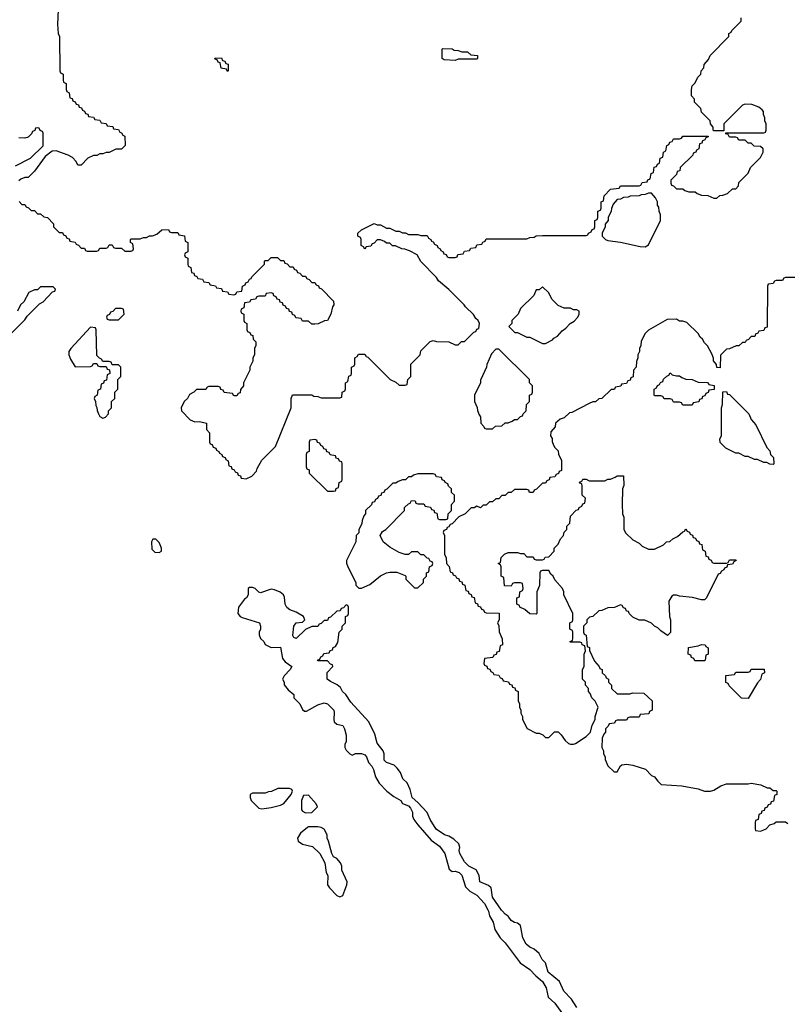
# Model space of a CAD drawing. Header units: inches. Extents: x 2701323 to 2964515, y 494916 to 722124.
# Tile 612 of 656: x 2844156 to 2849081, y 709404 to 715719. Entities that reach past the tile are written whole.
import ezdxf

# ---------------------------------------------------------------- set-up
doc = ezdxf.new("R2010")
doc.units = ezdxf.units.IN
doc.header["$MEASUREMENT"] = 0
doc.layers.add('C8740', color=7, linetype='Continuous')
doc.layers.add('C8741', color=7, linetype='Continuous')

msp = doc.modelspace()

# ---------------------------------------------------------------- linework, layer by layer
at = {"layer": 'C8740', "color": 2, "elevation": 2}
for points in [[(2847163.2, 710000), (2847170.7, 709970), (2847194, 709930), (2847204, 709884), (2847238, 709830), (2847270, 709798), (2847366.8, 709670), (2847430, 709627.3), (2847466.9, 709586.9), (2847510.3, 709550.3), (2847533.4, 709510), (2847546, 709450), (2847590, 709410.7), (2847648.5, 709328.5)], [(2847730, 709382.7), (2847697.1, 709437.1), (2847648.3, 709488.3), (2847619.3, 709550), (2847546.6, 709610), (2847529.2, 709669.2), (2847508.7, 709690), (2847489, 709730), (2847458, 709758), (2847429, 709770), (2847406, 709790), (2847385.2, 709830), (2847368.7, 709910), (2847350, 709924), (2847330, 709929), (2847310, 709942), (2847289.2, 709969.2), (2847270, 709982), (2847253.7, 710000)]]:
    msp.add_lwpolyline(points, dxfattribs=at)
at = {"layer": 'C8741', "color": 2, "elevation": 2}
for points in [[(2844404.7, 715830), (2844398, 715690), (2844402, 715630), (2844412, 715610), (2844414, 715390), (2844418, 715378), (2844434, 715370), (2844434, 715330), (2844438, 715318), (2844454, 715310), (2844454, 715270), (2844458, 715258), (2844474, 715250), (2844478, 715218), (2844492.7, 715212.7), (2844498, 715198), (2844512.7, 715192.7), (2844518, 715178), (2844532.7, 715172.7), (2844538, 715158), (2844552.7, 715152.7), (2844558, 715138), (2844572.7, 715132.7), (2844578, 715118), (2844592.7, 715112.7), (2844598, 715098), (2844630, 715094), (2844638, 715078), (2844670, 715074), (2844678, 715058), (2844710, 715054), (2844718, 715038), (2844752.7, 715032.7), (2844758, 715018), (2844790, 715014), (2844798, 714998), (2844810, 714994), (2844818, 714978), (2844831.6, 714971.6), (2844832.7, 714912.7), (2844810, 714888), (2844772.7, 714887.3), (2844730, 714868), (2844710, 714868), (2844690, 714858), (2844670, 714858), (2844650, 714848), (2844630, 714848), (2844594, 714830), (2844550, 714786), (2844530, 714786), (2844518, 714810), (2844494.6, 714834.6), (2844466, 714850), (2844390, 714878), (2844363.6, 714876.4), (2844319.6, 714840.4), (2844250, 714748), (2844210, 714706), (2844190, 714706), (2844163.6, 714696.4), (2844150, 714686)], [(2844152.7, 714552.7), (2844170, 714534), (2844190, 714534), (2844198, 714518), (2844212.7, 714512.7), (2844230, 714494), (2844250, 714494), (2844270, 714474), (2844290, 714474), (2844310, 714454), (2844334, 714450), (2844374, 714410), (2844374, 714390), (2844410, 714354), (2844430, 714354), (2844438, 714338), (2844452.7, 714332.7), (2844458, 714318), (2844472.7, 714312.7), (2844478, 714298), (2844512.7, 714292.7), (2844518, 714278), (2844532.7, 714272.7), (2844550, 714254), (2844572.7, 714252.7), (2844578, 714238), (2844590, 714234), (2844650, 714234), (2844662, 714238), (2844670, 714254), (2844710, 714254), (2844722, 714258), (2844730, 714274), (2844750, 714274), (2844758, 714258), (2844770, 714254), (2844810, 714254), (2844830, 714234), (2844870, 714234), (2844882, 714238), (2844886, 714250), (2844882, 714282), (2844866, 714290), (2844866, 714310), (2844870, 714314), (2844930, 714314), (2844950, 714322), (2844970, 714322), (2844988.4, 714331.6), (2845007.3, 714332.7), (2845036.4, 714343.6), (2845068.4, 714371.6), (2845110, 714374), (2845118, 714358), (2845130, 714354), (2845170, 714354), (2845178, 714338), (2845212.7, 714332.7), (2845218, 714298), (2845234, 714290), (2845234, 714230), (2845218, 714222), (2845214, 714210), (2845218, 714198), (2845234, 714190), (2845234, 714150), (2845238, 714138), (2845254, 714130), (2845258, 714098), (2845272.7, 714092.7), (2845278, 714078), (2845292.7, 714072.7), (2845298, 714058), (2845330, 714054), (2845338, 714038), (2845370, 714034), (2845378, 714018), (2845412.7, 714012.7), (2845418, 713998), (2845450, 713994), (2845458, 713978), (2845490, 713974), (2845498, 713958), (2845530, 713954), (2845542, 713958), (2845550, 713974), (2845582, 713978), (2845586, 714010), (2845602, 714018), (2845606, 714030), (2845622, 714038), (2845630, 714054), (2845642, 714058), (2845646, 714070), (2845726, 714150), (2845726, 714170), (2845730, 714174), (2845750, 714174), (2845770, 714194), (2845810, 714194), (2845830, 714174), (2845850, 714174), (2845858, 714158), (2845872.7, 714152.7), (2845890, 714134), (2845910, 714134), (2845918, 714118), (2845932.7, 714112.7), (2845938, 714098), (2845952.7, 714092.7), (2845970, 714074), (2845990, 714074), (2845998, 714058), (2846012.7, 714052.7), (2846030, 714034), (2846050, 714034), (2846058, 714018), (2846072.7, 714012.7), (2846078, 713998), (2846092.7, 713992.7), (2846170, 713914), (2846172, 713890), (2846163.6, 713876.4), (2846152, 713830), (2846131.1, 713788.9), (2846112.7, 713787.3), (2846071.6, 713768.4), (2846050, 713766), (2846030, 713766), (2846010, 713786), (2845970, 713786), (2845962, 713802), (2845927.3, 713807.3), (2845922, 713822), (2845907.3, 713827.3), (2845902, 713842), (2845887.3, 713847.3), (2845882, 713862), (2845867.3, 713867.3), (2845862, 713882), (2845847.3, 713887.3), (2845842, 713902), (2845827.3, 713907.3), (2845822, 713922), (2845807.3, 713927.3), (2845802, 713942), (2845787.3, 713947.3), (2845782, 713962), (2845770, 713966), (2845738, 713962), (2845730, 713946), (2845690, 713946), (2845678, 713942), (2845670, 713926), (2845638, 713922), (2845630, 713906), (2845598, 713902), (2845594, 713870), (2845578, 713862), (2845574, 713850), (2845578, 713838), (2845594, 713830), (2845594, 713790), (2845598, 713778), (2845614, 713770), (2845614, 713730), (2845618, 713718), (2845632.7, 713712.7), (2845638, 713698), (2845652.7, 713692.7), (2845654, 713670), (2845671.6, 713651.6), (2845672, 713630), (2845662, 713610), (2845662, 713570), (2845652, 713550), (2845651.1, 713528.9), (2845632, 713490), (2845632, 713470), (2845592, 713390), (2845592, 713370), (2845572.7, 713347.3), (2845570, 713326), (2845558, 713322), (2845550, 713306), (2845530, 713306), (2845522, 713322), (2845467.3, 713327.3), (2845462, 713342), (2845447.3, 713347.3), (2845442, 713362), (2845430, 713366), (2845370, 713366), (2845358, 713362), (2845350, 713346), (2845290, 713346), (2845274, 713330), (2845245.4, 713314.6), (2845232, 713290), (2845212, 713270), (2845192, 713230), (2845194, 713210), (2845250, 713152), (2845279.6, 713139.6), (2845310, 713142), (2845354, 713130), (2845354, 713090), (2845374, 713070), (2845374, 713010), (2845378, 712998), (2845390, 712994), (2845398, 712978), (2845414, 712970), (2845418, 712958), (2845434, 712950), (2845438, 712938), (2845454, 712930), (2845458, 712918), (2845474, 712910), (2845478, 712898), (2845494, 712890), (2845498, 712858), (2845512.7, 712852.7), (2845518, 712838), (2845532.7, 712832.7), (2845538, 712818), (2845552.7, 712812.7), (2845558, 712798), (2845572.7, 712792.7), (2845578, 712778), (2845610, 712774), (2845646, 712790), (2845676.4, 712823.6), (2845680.4, 712839.6), (2845710, 712894), (2845798, 712982), (2845898, 713230), (2845898, 713290), (2845907.3, 713312.7), (2846030, 713312), (2846043.6, 713303.6), (2846070, 713302), (2846090, 713294), (2846210, 713294), (2846222, 713298), (2846226, 713330), (2846242, 713338), (2846246, 713350), (2846246, 713390), (2846262, 713398), (2846267.3, 713432.7), (2846282, 713438), (2846286, 713450), (2846286, 713490), (2846302, 713498), (2846306, 713510), (2846306, 713550), (2846322, 713558), (2846330, 713574), (2846370, 713574), (2846378, 713558), (2846390, 713554), (2846534, 713410), (2846570, 713394), (2846590, 713374), (2846630, 713374), (2846642, 713378), (2846646, 713410), (2846666, 713430), (2846666, 713510), (2846726, 713570), (2846730, 713594), (2846790, 713654), (2846810, 713662), (2846830, 713654), (2846910, 713652), (2846950, 713634), (2846970, 713634), (2846990, 713654), (2847010, 713654), (2847070, 713714), (2847082, 713718), (2847090, 713734), (2847102, 713738), (2847106, 713770), (2847098, 713790), (2847083.1, 713803.1), (2847068.4, 713828.4), (2847016.4, 713876.4), (2847008, 713890), (2846910, 713988), (2846843.1, 714043.1), (2846830, 714066), (2846728.9, 714168.9), (2846706, 714210), (2846656.4, 714236.4), (2846627.3, 714247.3), (2846608.4, 714248.4), (2846567.3, 714267.3), (2846548.4, 714268.4), (2846530, 714286), (2846510, 714286), (2846496.4, 714296.4), (2846470, 714306), (2846450, 714306), (2846430, 714286), (2846418, 714282), (2846410, 714266), (2846378, 714262), (2846370, 714246), (2846362, 714262), (2846346, 714270), (2846346, 714310), (2846342, 714322), (2846326, 714330), (2846326, 714350), (2846348.4, 714371.6), (2846430, 714411.3), (2846450, 714402), (2846470, 714402), (2846510, 714382), (2846530, 714382), (2846570, 714362), (2846590, 714362), (2846612.7, 714352.7), (2846631.6, 714351.6), (2846650, 714342), (2846710, 714342), (2846730, 714334), (2846770, 714334), (2846778, 714318), (2846794, 714310), (2846798, 714298), (2846810, 714294), (2846818, 714278), (2846834, 714270), (2846838, 714258), (2846854, 714250), (2846858, 714238), (2846874, 714230), (2846878, 714218), (2846892.7, 714212.7), (2846898, 714198), (2846910, 714194), (2846950, 714194), (2846962, 714198), (2846967.3, 714212.7), (2847002, 714218), (2847010, 714234), (2847042, 714238), (2847050, 714254), (2847082, 714258), (2847090, 714274), (2847122, 714278), (2847127.3, 714292.7), (2847142, 714298), (2847150, 714314), (2847410, 714314), (2847430, 714322), (2847456.4, 714323.6), (2847470, 714332), (2847510, 714334), (2847790, 714334), (2847802, 714338), (2847806, 714350), (2847822, 714358), (2847830, 714374), (2847842, 714378), (2847846, 714390), (2847846, 714430), (2847862, 714438), (2847866, 714450), (2847866, 714490), (2847882, 714498), (2847886, 714510), (2847886, 714550), (2847902, 714558), (2847906, 714590), (2847947.3, 714632.7), (2848002, 714638), (2848010, 714654), (2848130, 714654), (2848142, 714658), (2848150, 714674), (2848182, 714678), (2848187.3, 714692.7), (2848202, 714698), (2848207.3, 714732.7), (2848222, 714738), (2848227.3, 714772.7), (2848242, 714778), (2848247.3, 714792.7), (2848262, 714798), (2848266, 714830), (2848282, 714838), (2848286, 714870), (2848302, 714878), (2848307.3, 714912.7), (2848322, 714918), (2848327.3, 714932.7), (2848342, 714938), (2848350, 714954), (2848390, 714954), (2848402, 714958), (2848410, 714971.3), (2848572.7, 714972.7), (2848572.7, 714967.3), (2848558, 714962), (2848552.7, 714947.3), (2848538, 714942), (2848532.7, 714927.3), (2848518, 714922), (2848514, 714890), (2848498, 714882), (2848494, 714870), (2848478, 714862), (2848474, 714850), (2848394, 714770), (2848391.1, 714748.9), (2848374, 714746), (2848370, 714726), (2848334, 714690), (2848334, 714670), (2848338, 714658), (2848350, 714654), (2848370, 714634), (2848410, 714634), (2848423.6, 714623.6), (2848450, 714614), (2848490, 714614), (2848503.6, 714603.6), (2848530, 714594), (2848571.6, 714591.6), (2848610, 714574), (2848630, 714574), (2848648.4, 714591.6), (2848667.3, 714592.7), (2848696.4, 714603.6), (2848730, 714634), (2848750, 714634), (2848767.3, 714652.7), (2848770, 714674), (2848830, 714734), (2848846, 714770), (2848910, 714834), (2848926, 714870), (2848926, 714890), (2848910, 714906), (2848868.4, 714908.4), (2848850, 714926), (2848830, 714926), (2848810, 714946), (2848770, 714946), (2848762, 714962), (2848750, 714966), (2848710, 714966), (2848702, 714982), (2848687.3, 714987.3), (2848686, 714994), (2848930, 714994), (2848942, 714998), (2848946, 715010), (2848946, 715050), (2848938, 715070), (2848938, 715090), (2848928, 715110), (2848928, 715130), (2848920.4, 715140.4), (2848898, 715158), (2848854.6, 715174.6), (2848810, 715178), (2848794, 715170), (2848674, 715050), (2848674, 715006), (2848610, 715006), (2848606, 715010), (2848606, 715030), (2848588, 715050), (2848586, 715070), (2848530, 715126), (2848526, 715150), (2848486, 715190), (2848486, 715210), (2848466, 715230), (2848466, 715270), (2848470, 715294), (2848490, 715314), (2848506, 715350), (2848526, 715370), (2848528.7, 715391.3), (2848546, 715410), (2848548.7, 715431.3), (2848576.4, 715463.6), (2848586, 715490), (2848706, 715610), (2848706, 715630), (2848722, 715638), (2848726, 715650), (2848786, 715710), (2848786, 715730)], [(2844130, 714782), (2844226, 714830), (2844306, 714910), (2844306, 714990), (2844302, 715002), (2844287.3, 715007.3), (2844282, 715022), (2844270, 715026), (2844258, 715022), (2844252.7, 715007.3), (2844238, 715002), (2844232.7, 714987.3), (2844210, 714966), (2844190, 714958), (2844150, 714962)], [(2849130, 714066), (2849070, 714066), (2849058, 714062), (2849050, 714046), (2849010, 714046), (2848998, 714042), (2848990, 714026), (2848958, 714022), (2848954, 714010), (2848952.7, 713747.3), (2848938, 713742), (2848930, 713726), (2848898, 713722), (2848892.7, 713707.3), (2848878, 713702), (2848872.7, 713687.3), (2848850, 713686), (2848832.7, 713667.3), (2848818, 713662), (2848811.6, 713648.4), (2848792.7, 713647.3), (2848770, 713628), (2848752.7, 713627.3), (2848710, 713608), (2848690, 713606), (2848652.7, 713567.3), (2848650, 713486), (2848628.4, 713488.4), (2848627.3, 713507.3), (2848608, 713530), (2848607.3, 713547.3), (2848596.4, 713576.4), (2848570, 713626), (2848550, 713646), (2848538, 713670), (2848523.1, 713683.1), (2848510, 713706), (2848436.4, 713776.4), (2848410, 713786), (2848390, 713786), (2848370, 713798), (2848310, 713795.3), (2848191.6, 713728.4), (2848170, 713706), (2848143.6, 713656.4), (2848142, 713630), (2848132, 713610), (2848132, 713590), (2848122, 713570), (2848122, 713550), (2848112.7, 713527.3), (2848112, 713490), (2848094, 713470), (2848091.6, 713428.4), (2848078, 713422), (2848072.7, 713407.3), (2848058, 713402), (2848050, 713386), (2848018, 713382), (2848012.7, 713367.3), (2847978, 713362), (2847970, 713346), (2847950, 713346), (2847891.6, 713288.4), (2847872.7, 713287.3), (2847850, 713268), (2847832.7, 713267.3), (2847810, 713258), (2847699.6, 713200.4), (2847683.6, 713196.4), (2847650, 713166), (2847623.6, 713156.4), (2847594, 713130), (2847591.6, 713108.4), (2847563.6, 713076.4), (2847562, 713050), (2847571.6, 713031.6), (2847572.7, 713012.7), (2847582, 712990), (2847590, 712974), (2847610, 712954), (2847612.7, 712932.7), (2847631.6, 712891.6), (2847632.7, 712827.3), (2847618, 712822), (2847612.7, 712807.3), (2847598, 712802), (2847590, 712786), (2847558, 712782), (2847552.7, 712767.3), (2847538, 712762), (2847530, 712746), (2847510, 712746), (2847472.7, 712707.3), (2847458, 712702), (2847450, 712686), (2847427.3, 712687.3), (2847422, 712702), (2847410, 712706), (2847330, 712706), (2847310, 712686), (2847290, 712686), (2847270, 712666), (2847250, 712666), (2847230, 712646), (2847210, 712646), (2847190, 712626), (2847170, 712626), (2847150, 712606), (2847130, 712606), (2847111.6, 712588.4), (2847090, 712598), (2847071.6, 712588.4), (2847052.7, 712587.3), (2847014, 712550), (2846974, 712530), (2846930, 712486), (2846918, 712482), (2846910, 712466), (2846898, 712462), (2846894, 712450), (2846878, 712442), (2846874, 712430), (2846882, 712410), (2846882, 712290), (2846892.7, 712267.3), (2846894, 712230), (2846911.6, 712211.6), (2846918, 712178), (2846934, 712170), (2846938, 712158), (2846952.7, 712152.7), (2846958, 712138), (2846972.7, 712132.7), (2846978, 712118), (2846992.7, 712112.7), (2846998, 712098), (2847012.7, 712092.7), (2847018, 712058), (2847032.7, 712052.7), (2847038, 712038), (2847052.7, 712032.7), (2847058, 712018), (2847072.7, 712012.7), (2847078, 711978), (2847092.7, 711972.7), (2847098, 711958), (2847112.7, 711952.7), (2847118, 711938), (2847132.7, 711932.7), (2847138, 711918), (2847150, 711914), (2847231.6, 711911.6), (2847232, 711870), (2847222, 711850), (2847231.1, 711831.1), (2847232.7, 711792.7), (2847252.7, 711747.3), (2847254, 711710), (2847238, 711702), (2847232.7, 711667.3), (2847218, 711662), (2847212.7, 711647.3), (2847198, 711642), (2847192.7, 711627.3), (2847138, 711622), (2847134, 711590), (2847138, 711578), (2847152.7, 711572.7), (2847158, 711558), (2847172.7, 711552.7), (2847178, 711538), (2847192.7, 711532.7), (2847198, 711518), (2847230, 711514), (2847238, 711498), (2847252.7, 711492.7), (2847258, 711478), (2847292.7, 711472.7), (2847298, 711458), (2847312.7, 711452.7), (2847318, 711438), (2847332.7, 711432.7), (2847338, 711418), (2847354, 711410), (2847354, 711350), (2847362, 711330), (2847362, 711310), (2847372, 711290), (2847372, 711270), (2847382, 711250), (2847382, 711230), (2847411.6, 711171.6), (2847470, 711142), (2847490, 711142), (2847511.6, 711131.6), (2847530, 711114), (2847550, 711114), (2847588.4, 711151.6), (2847610, 711152), (2847630, 711132), (2847655.3, 711095.3), (2847676.9, 711076.9), (2847690, 711071.3), (2847710, 711071.3), (2847723.1, 711076.9), (2847790, 711122), (2847818, 711150), (2847830, 711194), (2847848, 711230), (2847848.7, 711250), (2847868, 711310), (2847848.4, 711348.4), (2847826, 711370), (2847816.4, 711396.4), (2847806, 711410), (2847806, 711430), (2847786, 711450), (2847786, 711470), (2847768, 711490), (2847768, 711550), (2847778, 711570), (2847778, 711650), (2847786, 711670), (2847782, 711702), (2847766, 711710), (2847762, 711722), (2847750, 711726), (2847690, 711726), (2847686, 711730), (2847702, 711738), (2847706, 711750), (2847706, 711790), (2847702, 711802), (2847686, 711810), (2847686, 711850), (2847702, 711858), (2847706, 711870), (2847706, 711910), (2847648, 712030), (2847648, 712050), (2847638, 712070), (2847590, 712126), (2847578, 712150), (2847563.1, 712163.1), (2847550, 712186), (2847510, 712186), (2847498, 712182), (2847494, 712170), (2847492, 712090), (2847474, 712050), (2847474, 711910), (2847470, 711906), (2847430, 711908), (2847396.4, 711936.4), (2847366, 711950), (2847362, 711962), (2847346, 711970), (2847346, 712010), (2847362, 712018), (2847366, 712050), (2847382, 712058), (2847386, 712070), (2847382, 712102), (2847370, 712106), (2847330, 712106), (2847318, 712102), (2847310, 712086), (2847267.3, 712087.3), (2847262, 712142), (2847246, 712150), (2847246, 712210), (2847242, 712222), (2847226, 712230), (2847242, 712238), (2847246, 712270), (2847266, 712290), (2847290, 712302), (2847350, 712302), (2847370, 712294), (2847390, 712294), (2847410, 712274), (2847450, 712274), (2847458, 712258), (2847470, 712254), (2847510, 712254), (2847522, 712258), (2847528.4, 712271.6), (2847550, 712274), (2847586, 712310), (2847586, 712330), (2847610, 712354), (2847626, 712390), (2847646, 712410), (2847648.4, 712431.6), (2847666, 712450), (2847666, 712470), (2847686, 712490), (2847690, 712534), (2847727.3, 712572.7), (2847742, 712578), (2847746, 712590), (2847762, 712598), (2847770, 712614), (2847782, 712618), (2847786, 712650), (2847766, 712670), (2847766, 712730), (2847762, 712742), (2847750, 712746), (2847747.3, 712752.7), (2847762, 712758), (2847770, 712772), (2847790, 712772), (2847810, 712762), (2847910, 712762), (2847930, 712772), (2847947.3, 712772.7), (2847976.4, 712783.6), (2847990, 712794), (2848030, 712794), (2848031.6, 712731.6), (2848024.7, 712710), (2848022, 712610), (2848024.7, 712550), (2848031.6, 712528.4), (2848032, 712450), (2848045.4, 712425.4), (2848090, 712382), (2848130, 712362), (2848150, 712342), (2848190, 712322), (2848230, 712322), (2848286, 712350), (2848306, 712370), (2848327.3, 712372.7), (2848346, 712390), (2848376.4, 712403.6), (2848410, 712434), (2848422, 712438), (2848430, 712454), (2848438, 712438), (2848452.7, 712432.7), (2848458, 712418), (2848472.7, 712412.7), (2848478, 712398), (2848492.7, 712392.7), (2848498, 712378), (2848512.7, 712372.7), (2848518, 712358), (2848532.7, 712352.7), (2848538, 712318), (2848554, 712310), (2848558, 712278), (2848572.7, 712272.7), (2848578, 712258), (2848592.7, 712252.7), (2848598, 712238), (2848610, 712234), (2848690, 712234), (2848702, 712238), (2848710, 712254), (2848750, 712254), (2848754, 712250), (2848738, 712242), (2848730, 712226), (2848698, 712222), (2848692.7, 712207.3), (2848678, 712202), (2848674, 712190), (2848658, 712182), (2848650, 712166), (2848638, 712162), (2848562, 712010), (2848550, 711998), (2848530, 711998), (2848473.6, 712013.6), (2848390, 712022), (2848370, 712028.7), (2848350, 712028), (2848339.6, 712020.4), (2848322, 711990), (2848324.7, 711890), (2848331, 711870), (2848331.3, 711788.7), (2848311.6, 711768.4), (2848270, 711798), (2848250, 711818), (2848230, 711828), (2848210, 711848), (2848167.3, 711867.3), (2848130, 711868), (2848090, 711886), (2848066, 711910), (2848062, 711922), (2848050, 711926), (2848042, 711942), (2848030, 711946), (2848022, 711962), (2848010, 711966), (2847971.6, 711948.4), (2847930, 711946), (2847891.6, 711928.4), (2847872.7, 711927.3), (2847834, 711890), (2847812.7, 711887.3), (2847794, 711870), (2847794, 711850), (2847774, 711830), (2847774, 711790), (2847778, 711778), (2847791.6, 711771.6), (2847798, 711698), (2847811.6, 711691.6), (2847812.7, 711672.7), (2847843.6, 711603.6), (2847874, 711570), (2847878, 711558), (2847894, 711550), (2847894, 711530), (2847914, 711510), (2847918, 711498), (2847934, 711490), (2847934, 711470), (2847954, 711450), (2847954, 711430), (2847990, 711394), (2848070, 711394), (2848090, 711402), (2848159.6, 711399.6), (2848214, 711350), (2848214, 711290), (2848198, 711282), (2848192.7, 711267.3), (2848138, 711262), (2848130, 711246), (2848070, 711246), (2848058, 711242), (2848050, 711226), (2847990, 711226), (2847978, 711222), (2847972.7, 711207.3), (2847938, 711202), (2847932.7, 711187.3), (2847914, 711170), (2847914, 711150), (2847903.6, 711136.4), (2847894, 711110), (2847892, 711050), (2847902, 711030), (2847902, 711010), (2847912, 710990), (2847912.7, 710972.7), (2847930, 710934), (2847970, 710894), (2847990, 710894), (2848010, 710934), (2848020.4, 710939.6), (2848050, 710944.7), (2848090, 710938), (2848170.9, 710910.9), (2848210, 710872), (2848230, 710862), (2848250, 710834), (2848272.7, 710812.7), (2848405.4, 710805.4), (2848510, 710784.7), (2848550, 710771.3), (2848588.4, 710771.6), (2848610, 710778), (2848654.6, 710805.4), (2848690, 710818), (2848830, 710818), (2848850, 710822), (2848911.1, 710811.1), (2848952.7, 710792.7), (2848970, 710792), (2848990, 710774), (2849010, 710774), (2849014, 710770), (2849014, 710750), (2848998, 710742), (2848992.7, 710707.3), (2848978, 710702), (2848972.7, 710687.3), (2848958, 710682), (2848952.7, 710667.3), (2848938, 710662), (2848932.7, 710647.3), (2848918, 710642), (2848912.7, 710627.3), (2848898, 710622), (2848894, 710590), (2848878, 710582), (2848874, 710570), (2848874, 710530), (2848878, 710518), (2848910, 710514), (2848930, 710522), (2848946, 710530), (2848970, 710554), (2848996.4, 710563.6), (2849010, 710574), (2849070, 710574), (2849083.6, 710563.6)], [(2844106, 713710), (2844190, 713794), (2844203.1, 713816.9), (2844283.1, 713896.9), (2844306, 713910), (2844367.3, 713972.7), (2844382, 713978), (2844386, 713990), (2844370, 714006), (2844290, 714006), (2844270, 713986), (2844250, 713986), (2844214, 713970), (2844182, 713910), (2844162, 713890), (2844142, 713850)], [(2847253.7, 710000), (2847247.2, 710007.2), (2847189, 710090), (2847181.2, 710150), (2847164.8, 710164.8), (2847108.7, 710190), (2847104, 710230), (2847085.2, 710265.2), (2847038, 710290), (2847010, 710318), (2846979, 710370), (2846975.3, 710390), (2846979, 710410), (2846972.7, 710432.7), (2846942.5, 710462.5), (2846910, 710481.2), (2846882, 710490), (2846827.7, 710527.7), (2846790, 710588.7), (2846770, 710634), (2846710, 710699), (2846673.2, 710730), (2846662, 710782), (2846643.1, 710823.1), (2846615.3, 710850), (2846599, 710890), (2846578.6, 710918.6), (2846558, 710938), (2846510, 710955.3), (2846495.3, 710970), (2846495.3, 711010), (2846489.1, 711029.1), (2846450, 711078), (2846435.5, 711135.5), (2846395.5, 711215.5), (2846281.2, 711341.2), (2846248, 711390), (2846228, 711410), (2846214.6, 711434.6), (2846193.6, 711453.6), (2846150, 711474), (2846129.3, 711489.3), (2846129, 711531), (2846166, 711570), (2846162, 711582), (2846150, 711586), (2846130, 711606), (2846070, 711606), (2846066, 711610), (2846082, 711618), (2846087.3, 711632.7), (2846102, 711638), (2846107.3, 711652.7), (2846142, 711658), (2846147.3, 711672.7), (2846162, 711678), (2846167.3, 711692.7), (2846182, 711698), (2846196.4, 711723.6), (2846206, 711790), (2846226, 711810), (2846226, 711830), (2846246, 711850), (2846246, 711890), (2846262, 711898), (2846266, 711910), (2846266, 711950), (2846262, 711962), (2846250, 711966), (2846232.7, 711947.3), (2846218, 711942), (2846212.7, 711927.3), (2846190, 711926), (2846150, 711886), (2846138, 711882), (2846130, 711866), (2846110, 711866), (2846090, 711846), (2846078, 711842), (2846070, 711826), (2846030, 711826), (2845990, 711808), (2845929.3, 711749.3), (2845915.3, 711755.3), (2845909.3, 711769.3), (2845915.3, 711830), (2845930, 711851.3), (2845970, 711854), (2845986, 711870), (2845978, 711890), (2845930, 711919), (2845890, 711934), (2845869.3, 711949.3), (2845859, 711970), (2845855.5, 712015.5), (2845848.7, 712030), (2845826.3, 712046.3), (2845790, 712062.7), (2845770, 712066), (2845702, 712042), (2845690, 712046), (2845666, 712070), (2845650, 712078), (2845630, 712078), (2845622, 712070), (2845622, 712030), (2845612, 712010), (2845598.8, 712001.2), (2845561, 711950), (2845556, 711910), (2845570, 711891.3), (2845583.5, 711883.5), (2845694, 711850), (2845702, 711830), (2845702, 711810), (2845692, 711790), (2845692.7, 711772.7), (2845702, 711750), (2845722, 711730), (2845731.6, 711711.6), (2845770, 711692), (2845830, 711694), (2845842, 711622), (2845859.6, 711599.6), (2845902, 711570), (2845892, 711550), (2845852, 711510), (2845842, 711490), (2845852, 711470), (2845852.7, 711452.7), (2845879.6, 711419.6), (2845914, 711390), (2845914, 711370), (2845954, 711330), (2845970, 711294), (2845983.6, 711283.6), (2845996.4, 711283.6), (2846070, 711324.7), (2846110, 711338), (2846130.9, 711330.9), (2846170.8, 711290.8), (2846174.8, 711274.8), (2846170.8, 711230), (2846174.8, 711214.8), (2846190, 711201), (2846230, 711191), (2846241, 711170), (2846251.3, 711130), (2846251.3, 711090), (2846242, 711070), (2846242, 711050), (2846250, 711034), (2846274, 711010), (2846290, 711002), (2846310, 711012), (2846350, 711012), (2846370, 711004.7), (2846381, 710990), (2846393.7, 710953.7), (2846416, 710930), (2846426, 710910), (2846438, 710862), (2846461.4, 710821.4), (2846512, 710770), (2846556, 710736), (2846602, 710710), (2846611.3, 710691.3), (2846650, 710676), (2846662.5, 710662.5), (2846675.5, 710635.5), (2846676.3, 710610), (2846684, 710590), (2846710, 710554.8), (2846797.1, 710457.1), (2846850, 710418.8), (2846884, 710370), (2846911.3, 710270), (2846930, 710256), (2846950, 710257.3), (2846976, 710250), (2846992.5, 710232.5), (2847017.3, 710157.3), (2847044.7, 710130), (2847090, 710104), (2847138.8, 710050), (2847160.7, 710010), (2847163.2, 710000)]]:
    msp.add_lwpolyline(points, dxfattribs=at)
for points in [[(2846950, 715458), (2846880.4, 715460.4), (2846866, 715470), (2846866, 715530), (2846870, 715534), (2846930, 715532), (2846943.6, 715523.6), (2846970, 715522), (2846992.7, 715512.7), (2847030, 715512), (2847050, 715494), (2847094, 715490), (2847094, 715470), (2847090, 715466), (2846970, 715466)], [(2845490, 715386), (2845482, 715402), (2845448.9, 715408.9), (2845442, 715442), (2845430, 715446), (2845422, 715462), (2845410, 715466), (2845407.3, 715472.7), (2845450, 715474), (2845458, 715458), (2845472.7, 715452.7), (2845478, 715438), (2845492.7, 715432.7), (2845494, 715390)], [(2848210, 714606), (2848190, 714606), (2848170, 714598), (2848143.6, 714596.4), (2848130, 714588), (2848072.7, 714587.3), (2848059.6, 714580.4), (2848030, 714578), (2848010, 714568), (2847990, 714566), (2847963.6, 714536.4), (2847952.7, 714507.3), (2847952, 714490), (2847932, 714450), (2847932, 714430), (2847912.7, 714407.3), (2847912, 714390), (2847894, 714350), (2847894, 714330), (2847914, 714310), (2847930, 714302), (2848011.1, 714291.1), (2848136.4, 714263.6), (2848170, 714262), (2848190, 714274), (2848268, 714430), (2848267.3, 714467.3), (2848258, 714490), (2848256.4, 714516.4), (2848248, 714530), (2848248, 714550), (2848236.4, 714576.4)], [(2847510, 714006), (2847490, 713986), (2847470, 713986), (2847454, 713950), (2847370, 713866), (2847354, 713830), (2847314, 713790), (2847314, 713770), (2847294, 713750), (2847332.7, 713712.7), (2847350, 713712), (2847410, 713682), (2847430, 713682), (2847510, 713642), (2847530, 713642), (2847574.6, 713665.4), (2847583.1, 713676.9), (2847606, 713690), (2847636.4, 713723.6), (2847660.4, 713739.6), (2847688.9, 713771.1), (2847714.6, 713785.4), (2847738, 713810), (2847746, 713830), (2847746, 713850), (2847730, 713858), (2847710, 713858), (2847690, 713868), (2847650, 713868), (2847610, 713886), (2847570, 713926), (2847550, 713966)], [(2844810, 713866), (2844770, 713866), (2844752.7, 713847.3), (2844738, 713842), (2844732.7, 713827.3), (2844718, 713822), (2844714, 713810), (2844718, 713798), (2844730, 713794), (2844790, 713794), (2844826, 713830), (2844822, 713862)], [(2844610, 713746), (2844484.7, 713610), (2844471.3, 713590), (2844471.3, 713570), (2844482, 713542), (2844512.7, 713492.7), (2844610, 713494), (2844622, 713498), (2844630, 713514), (2844650, 713514), (2844658, 713498), (2844670, 713494), (2844710, 713494), (2844718, 713478), (2844732.7, 713472.7), (2844734, 713450), (2844718, 713442), (2844712.7, 713407.3), (2844698, 713402), (2844692.7, 713387.3), (2844678, 713382), (2844674, 713350), (2844658, 713342), (2844654, 713310), (2844638, 713302), (2844634, 713290), (2844642, 713270), (2844643.6, 713243.6), (2844651.6, 713231.6), (2844652.7, 713212.7), (2844662, 713190), (2844670, 713174), (2844690, 713162), (2844706, 713170), (2844726, 713190), (2844726, 713210), (2844746, 713230), (2844746, 713270), (2844766, 713290), (2844766, 713330), (2844786, 713350), (2844786, 713410), (2844806, 713430), (2844806, 713490), (2844790, 713506), (2844750, 713506), (2844742, 713522), (2844730, 713526), (2844690, 713526), (2844682, 713542), (2844667.3, 713547.3), (2844650, 713566), (2844646, 713730), (2844642, 713742)], [(2847230, 713606), (2847210, 713606), (2847183.6, 713576.4), (2847152.7, 713507.3), (2847152, 713490), (2847112.7, 713407.3), (2847112, 713390), (2847074, 713310), (2847074, 713270), (2847091.6, 713231.6), (2847092.7, 713212.7), (2847103.6, 713183.6), (2847111.6, 713171.6), (2847114, 713130), (2847134, 713110), (2847138, 713098), (2847150, 713094), (2847190, 713094), (2847208.4, 713111.6), (2847250, 713114), (2847270, 713134), (2847290, 713134), (2847316.4, 713143.6), (2847330, 713154), (2847350, 713154), (2847370, 713174), (2847382, 713178), (2847386, 713190), (2847406, 713210), (2847408.4, 713251.6), (2847426, 713270), (2847426, 713310), (2847442, 713318), (2847446, 713330), (2847446, 713370), (2847426, 713390), (2847426, 713410)], [(2848370, 713434), (2848390, 713434), (2848403.6, 713423.6), (2848430, 713414), (2848471.6, 713411.6), (2848510, 713394), (2848567.3, 713392.7), (2848574, 713390), (2848578, 713378), (2848612.7, 713372.7), (2848612.7, 713347.3), (2848578, 713342), (2848572.7, 713327.3), (2848558, 713322), (2848552.7, 713307.3), (2848538, 713302), (2848532.7, 713287.3), (2848518, 713282), (2848512.7, 713267.3), (2848478, 713262), (2848470, 713246), (2848410, 713246), (2848402, 713262), (2848390, 713266), (2848350, 713266), (2848342, 713282), (2848330, 713286), (2848290, 713286), (2848282, 713302), (2848270, 713306), (2848230, 713306), (2848226, 713310), (2848226, 713350), (2848242, 713358), (2848247.3, 713372.7), (2848262, 713378), (2848267.3, 713392.7), (2848282, 713398), (2848287.3, 713412.7), (2848307.3, 713432.7), (2848322, 713438), (2848330, 713454), (2848342, 713442)], [(2848990, 712866), (2848968.4, 712868.4), (2848950, 712878), (2848930, 712878), (2848890, 712898), (2848870, 712898), (2848830, 712918), (2848810, 712918), (2848770, 712938), (2848750, 712938), (2848686, 712970), (2848650, 713006), (2848648, 713030), (2848658, 713050), (2848658, 713230), (2848666, 713250), (2848667.3, 713332.7), (2848690, 713334), (2848698, 713318), (2848710, 713314), (2848834, 713190), (2848850, 713154), (2848879.6, 713119.6), (2848950, 712974), (2848970, 712954), (2848974, 712930), (2848991.6, 712911.6), (2848994, 712870)], [(2846050, 713026), (2846018, 713022), (2846014, 713010), (2846014, 712950), (2845998, 712942), (2845994, 712930), (2845994, 712850), (2845998, 712838), (2846012.7, 712832.7), (2846014, 712810), (2846130, 712694), (2846170, 712694), (2846182, 712698), (2846187.3, 712712.7), (2846202, 712718), (2846206, 712750), (2846222, 712758), (2846226, 712770), (2846226, 712870), (2846222, 712882), (2846207.3, 712887.3), (2846202, 712902), (2846187.3, 712907.3), (2846182, 712922), (2846147.3, 712927.3), (2846142, 712942), (2846127.3, 712947.3), (2846122, 712962), (2846107.3, 712967.3), (2846102, 712982), (2846087.3, 712987.3), (2846082, 713002), (2846067.3, 713007.3), (2846062, 713022)], [(2846810, 712806), (2846710, 712806), (2846683.6, 712796.4), (2846670, 712786), (2846650, 712786), (2846631.6, 712768.4), (2846612.7, 712767.3), (2846583.6, 712756.4), (2846570, 712746), (2846550, 712746), (2846512.7, 712707.3), (2846498, 712702), (2846492.7, 712687.3), (2846478, 712682), (2846472.7, 712667.3), (2846458, 712662), (2846452.7, 712647.3), (2846438, 712642), (2846432.7, 712627.3), (2846418, 712622), (2846412.7, 712607.3), (2846374, 712570), (2846374, 712550), (2846363.6, 712536.4), (2846352.7, 712507.3), (2846351.6, 712488.4), (2846332.7, 712447.3), (2846331.6, 712428.4), (2846314, 712410), (2846312, 712370), (2846252, 712250), (2846252.7, 712232.7), (2846262, 712210), (2846312, 712110), (2846312.7, 712092.7), (2846332.7, 712072.7), (2846350, 712072), (2846403.1, 712096.9), (2846470, 712151), (2846510, 712171), (2846530, 712176), (2846575.3, 712175.3), (2846630, 712154), (2846634, 712150), (2846634, 712130), (2846650, 712114), (2846690, 712074), (2846710, 712074), (2846746, 712110), (2846746, 712130), (2846766, 712150), (2846766, 712170), (2846782, 712178), (2846786, 712210), (2846802, 712218), (2846806, 712230), (2846802, 712242), (2846790, 712246), (2846782, 712262), (2846770, 712266), (2846750, 712286), (2846730, 712286), (2846710, 712306), (2846670, 712306), (2846650, 712288), (2846630, 712288), (2846590, 712302), (2846530, 712335.3), (2846488.7, 712370), (2846468, 712410), (2846483.1, 712436.9), (2846506, 712450), (2846626, 712570), (2846626, 712590), (2846650, 712614), (2846662, 712618), (2846670, 712634), (2846692.7, 712632.7), (2846698, 712618), (2846710, 712614), (2846750, 712614), (2846758, 712598), (2846792.7, 712592.7), (2846798, 712578), (2846812.7, 712572.7), (2846818, 712558), (2846832.7, 712552.7), (2846838, 712518), (2846850, 712514), (2846890, 712514), (2846902, 712518), (2846906, 712550), (2846926, 712570), (2846926, 712610), (2846946, 712630), (2846946, 712670), (2846927.3, 712687.3), (2846926, 712710), (2846907.3, 712727.3), (2846902, 712742), (2846886, 712750), (2846882, 712762), (2846867.3, 712767.3), (2846862, 712782), (2846830, 712786), (2846822, 712802)], [(2845030, 712386), (2845010, 712386), (2845002, 712370), (2845003.6, 712323.6), (2845023.6, 712303.6), (2845050, 712302), (2845066, 712310), (2845066, 712330), (2845058, 712350), (2845050, 712366)], [(2848550, 711606), (2848487.3, 711607.3), (2848482, 711622), (2848467.3, 711627.3), (2848462, 711642), (2848446, 711650), (2848447.3, 711692.7), (2848510, 711702), (2848530, 711712), (2848554, 711710), (2848558, 711698), (2848574, 711690), (2848574, 711650), (2848558, 711642), (2848554, 711610)], [(2848830, 711366), (2848787.3, 711367.3), (2848707.3, 711447.3), (2848702, 711462), (2848687.3, 711467.3), (2848687.3, 711512.7), (2848742, 711518), (2848750, 711534), (2848830, 711534), (2848842, 711538), (2848850, 711554), (2848932.7, 711552.7), (2848934, 711530), (2848918, 711522), (2848910, 711486), (2848890, 711466)], [(2845887.3, 710787.3), (2845812.7, 710787.3), (2845771.6, 710768.4), (2845752.7, 710767.3), (2845730, 710758), (2845650, 710758), (2845634, 710750), (2845634, 710730), (2845642, 710710), (2845690, 710662), (2845710, 710658), (2845770, 710666.8), (2845830, 710681), (2845850, 710691.3), (2845898, 710750), (2845906, 710770), (2845902, 710782)], [(2846010, 710746), (2845978, 710742), (2845964.7, 710710), (2845964.7, 710650), (2845970, 710642), (2845990, 710632), (2846030, 710634), (2846066, 710670), (2846058, 710690)], [(2846070, 710542), (2846010, 710542), (2846002, 710538), (2845958, 710502), (2845938, 710470), (2845942, 710450), (2845970.9, 710430.9), (2846035.3, 710415.3), (2846082, 710370), (2846114, 710310), (2846122, 710250), (2846134, 710230), (2846132, 710170), (2846144.7, 710150), (2846190, 710102), (2846210, 710092), (2846230, 710102), (2846255.3, 710170), (2846258, 710190), (2846223.1, 710263.1), (2846222, 710290), (2846215.3, 710310), (2846190, 710338), (2846168.7, 710348.7), (2846158, 710370), (2846138, 710450), (2846128.7, 710470), (2846128, 710490), (2846110, 710526), (2846090, 710538)]]:
    msp.add_lwpolyline(points, close=True, dxfattribs=at)

doc.saveas('drawing.dxf')
